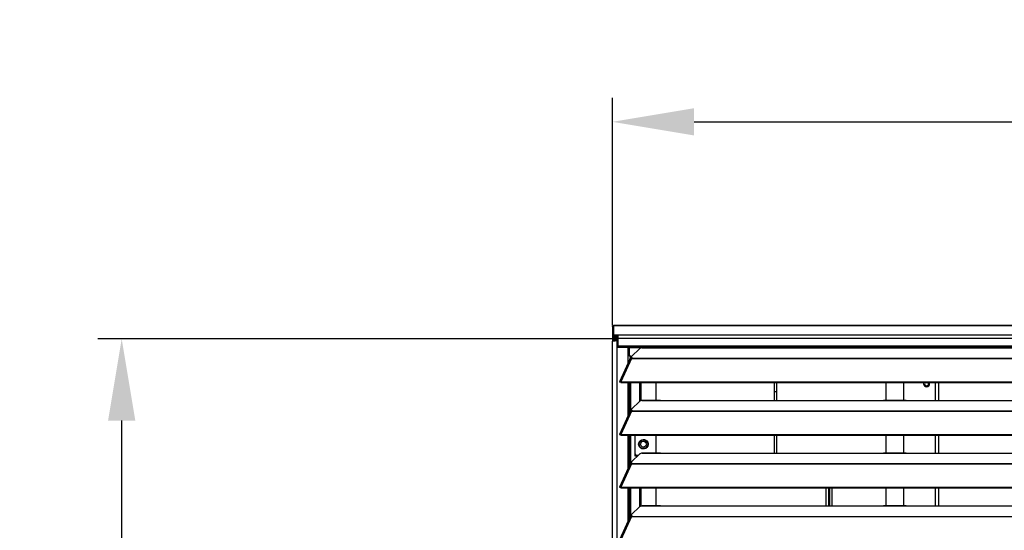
# Model space of a CAD drawing. Header units: millimetres. Extents: x 0 to 39025, y -31299 to 8400.
# Tile 319 of 382: x 13690 to 14512, y 2531 to 2957. Entities that reach past the tile are written whole.
import ezdxf

# ---------------------------------------------------------------- set-up
doc = ezdxf.new("R2010")
doc.units = ezdxf.units.MM
doc.header["$PDSIZE"] = -1
doc.layers.add('DIMENZIJE', color=4, linetype='Continuous')
doc.styles.add('SLDTEXTSTYLE6', font='txt')
doc.dimstyles.new('SLDDIMSTYLE0', dxfattribs={"dimtxt": 3, "dimasz": 3.414889, "dimexe": 0, "dimexo": 0.0625, "dimgap": 0.75, "dimtad": 1, "dimdec": 0, "dimlfac": 20, "dimrnd": 1e-09, "dimzin": 12, "dimdsep": 46, "dimtxsty": 'SLDTEXTSTYLE6', "dimsah": 1, "dimcen": 0.09, "dimadec": 0, "dimazin": 3, "dimtfac": 1, "dimtdec": 0, "dimtofl": 0, "dimtmove": 0, "dimatfit": 3, "dimfxl": 1, "dimfrac": 2, "dimtolj": 1, "dimtzin": 12, "dimarcsym": 0})

# ---------------------------------------------------------------- blocks, each defined once
blk = doc.blocks.new('*U61')
at = {"lineweight": 25}
for points, knots in [([(0, 1254.51), (0, 1254.51), (0.08, 1254.91), (0.08, 1254.91), (0.08, 1254.91), (0.31, 1255.26), (0.31, 1255.26), (0.31, 1255.26), (0.65, 1255.48), (0.65, 1255.48), (0.65, 1255.48), (1.05, 1255.57), (1.05, 1255.57)], [0, 0, 0, 0, 1, 1, 1, 2, 2, 2, 3, 3, 3, 4, 4, 4, 4]), ([(1.05, 1247.81), (1.05, 1247.81), (0.65, 1247.73), (0.65, 1247.73), (0.65, 1247.73), (0.31, 1247.5), (0.31, 1247.5), (0.31, 1247.5), (0.08, 1247.16), (0.08, 1247.16), (0.08, 1247.16), (0, 1246.75), (0, 1246.75), (0, 1246.75), (0.08, 1246.35), (0.08, 1246.35), (0.08, 1246.35), (0.31, 1246.01), (0.31, 1246.01), (0.31, 1246.01), (0.65, 1245.78), (0.65, 1245.78), (0.65, 1245.78), (1.05, 1245.7), (1.05, 1245.7)], [0, 0, 0, 0, 1, 1, 1, 2, 2, 2, 3, 3, 3, 4, 4, 4, 5, 5, 5, 6, 6, 6, 7, 7, 7, 8, 8, 8, 8]), ([(2, 1244.58), (2, 1244.58), (1.23, 1244.43), (1.23, 1244.43), (1.23, 1244.43), (0.59, 1243.99), (0.59, 1243.99), (0.59, 1243.99), (0.16, 1243.35), (0.16, 1243.35), (0.16, 1243.35), (0, 1242.58), (0, 1242.58)], [0, 0, 0, 0, 1, 1, 1, 2, 2, 2, 3, 3, 3, 4, 4, 4, 4]), ([(0, 1242.58), (0, 1242.58), (0.13, 1242.67), (0.13, 1242.67), (0.13, 1242.67), (0.48, 1242.75), (0.48, 1242.75), (0.48, 1242.75), (1.02, 1242.84), (1.02, 1242.84), (1.02, 1242.84), (1.69, 1242.92), (1.69, 1242.92), (1.69, 1242.92), (2.39, 1243.01), (2.39, 1243.01), (2.39, 1243.01), (3.05, 1243.09), (3.05, 1243.09), (3.05, 1243.09), (3.57, 1243.18), (3.57, 1243.18), (3.57, 1243.18), (3.9, 1243.27), (3.9, 1243.27)], [0, 0, 0, 0, 1, 1, 1, 2, 2, 2, 3, 3, 3, 4, 4, 4, 5, 5, 5, 6, 6, 6, 7, 7, 7, 8, 8, 8, 8]), ([(1.05, 1246.8), (1.05, 1246.8), (1.03, 1246.8), (1.03, 1246.8), (1.03, 1246.8), (1.02, 1246.79), (1.02, 1246.79), (1.02, 1246.79), (1, 1246.77), (1, 1246.77), (1, 1246.77), (1, 1246.75), (1, 1246.75), (1, 1246.75), (1, 1246.74), (1, 1246.74), (1, 1246.74), (1.02, 1246.72), (1.02, 1246.72), (1.02, 1246.72), (1.03, 1246.71), (1.03, 1246.71), (1.03, 1246.71), (1.05, 1246.7), (1.05, 1246.7)], [0, 0, 0, 0, 1, 1, 1, 2, 2, 2, 3, 3, 3, 4, 4, 4, 5, 5, 5, 6, 6, 6, 7, 7, 7, 8, 8, 8, 8]), ([(2, 1243.57), (2, 1243.57), (1.62, 1243.5), (1.62, 1243.5), (1.62, 1243.5), (1.29, 1243.28), (1.29, 1243.28), (1.29, 1243.28), (1.08, 1242.96), (1.08, 1242.96), (1.08, 1242.96), (1.05, 1242.84), (1.05, 1242.84)], [0, 0, 0, 0, 1, 1, 1, 2, 2, 2, 3, 3, 3, 4, 4, 4, 4]), ([(2.01, 1242.97), (2.01, 1242.97), (2.19, 1243.01), (2.19, 1243.01), (2.19, 1243.01), (2.53, 1243.09), (2.53, 1243.09), (2.53, 1243.09), (2.79, 1243.18), (2.79, 1243.18), (2.79, 1243.18), (2.95, 1243.27), (2.95, 1243.27)], [0, 0, 0, 0, 1, 1, 1, 2, 2, 2, 3, 3, 3, 4, 4, 4, 4]), ([(4.5, 1247.81), (4.5, 1247.81), (4.5, 1247.74), (4.5, 1247.74), (4.5, 1247.74), (4.5, 1247.57), (4.5, 1247.57), (4.5, 1247.57), (4.5, 1247.3), (4.5, 1247.3), (4.5, 1247.3), (4.5, 1246.94), (4.5, 1246.94), (4.5, 1246.94), (4.5, 1246.5), (4.5, 1246.5), (4.5, 1246.5), (4.5, 1245.99), (4.5, 1245.99), (4.5, 1245.99), (4.5, 1245.45), (4.5, 1245.45), (4.5, 1245.45), (4.5, 1244.89), (4.5, 1244.89)], [0, 0, 0, 0, 1, 1, 1, 2, 2, 2, 3, 3, 3, 4, 4, 4, 5, 5, 5, 6, 6, 6, 7, 7, 7, 8, 8, 8, 8]), ([(4.5, 1238.75), (4.5, 1238.75), (4.5, 1238.35), (4.5, 1238.35), (4.5, 1238.35), (4.5, 1238.01), (4.5, 1238.01), (4.5, 1238.01), (4.5, 1237.77), (4.5, 1237.77), (4.5, 1237.77), (4.5, 1237.7), (4.5, 1237.7)], [0, 0, 0, 0, 1, 1, 1, 2, 2, 2, 3, 3, 3, 4, 4, 4, 4]), ([(13.29, 1234.37), (13.29, 1234.37), (13.29, 1234.37), (13.29, 1234.37), (13.29, 1234.37), (13.31, 1234.41), (13.31, 1234.41), (13.31, 1234.41), (13.35, 1234.45), (13.35, 1234.45), (13.35, 1234.45), (13.38, 1234.48), (13.38, 1234.48), (13.38, 1234.48), (13.43, 1234.5), (13.43, 1234.5), (13.43, 1234.5), (13.48, 1234.51), (13.48, 1234.51), (13.48, 1234.51), (13.53, 1234.51), (13.53, 1234.51), (13.53, 1234.51), (13.57, 1234.5), (13.57, 1234.5)], [0, 0, 0, 0, 1, 1, 1, 2, 2, 2, 3, 3, 3, 4, 4, 4, 5, 5, 5, 6, 6, 6, 7, 7, 7, 8, 8, 8, 8]), ([(14.25, 1237.06), (14.25, 1237.06), (14.25, 1237.45), (14.25, 1237.45), (14.25, 1237.45), (14.25, 1237.7), (14.25, 1237.7)], [0, 0, 0, 0, 1, 1, 1, 2, 2, 2, 2]), ([(19.25, 1237.06), (19.25, 1237.06), (19.25, 1237.45), (19.25, 1237.45), (19.25, 1237.45), (19.25, 1237.7), (19.25, 1237.7)], [0, 0, 0, 0, 1, 1, 1, 2, 2, 2, 2]), ([(25, 1237.06), (25, 1237.06), (24.29, 1236.97), (24.29, 1236.97), (24.29, 1236.97), (23.66, 1236.83), (23.66, 1236.83), (23.66, 1236.83), (23.16, 1236.65), (23.16, 1236.65), (23.16, 1236.65), (22.84, 1236.43), (22.84, 1236.43)], [0, 0, 0, 0, 1, 1, 1, 2, 2, 2, 3, 3, 3, 4, 4, 4, 4]), ([(36.25, 1237.7), (36.25, 1237.7), (36.25, 1237.45), (36.25, 1237.45), (36.25, 1237.45), (36.25, 1237.14), (36.25, 1237.14)], [0, 0, 0, 0, 1, 1, 1, 2, 2, 2, 2]), ([(40.31, 1237.11), (40.31, 1237.11), (40.84, 1237.11), (40.84, 1237.11), (40.84, 1237.11), (42, 1237.06), (42, 1237.06)], [0, 0, 0, 0, 1, 1, 1, 2, 2, 2, 2]), ([(44.25, 1237.06), (44.25, 1237.06), (44.25, 1237.45), (44.25, 1237.45), (44.25, 1237.45), (44.25, 1237.7), (44.25, 1237.7)], [0, 0, 0, 0, 1, 1, 1, 2, 2, 2, 2]), ([(225, 1237.06), (225, 1237.06), (226.12, 1237.11), (226.12, 1237.11), (226.12, 1237.11), (226.65, 1237.11), (226.65, 1237.11)], [0, 0, 0, 0, 1, 1, 1, 2, 2, 2, 2]), ([(245.31, 1237.11), (245.31, 1237.11), (245.84, 1237.11), (245.84, 1237.11), (245.84, 1237.11), (247, 1237.06), (247, 1237.06)], [0, 0, 0, 0, 1, 1, 1, 2, 2, 2, 2]), ([(14.96, 1228.09), (14.96, 1228.09), (15.13, 1228.29), (15.13, 1228.29), (15.13, 1228.29), (15.56, 1228.33), (15.56, 1228.33), (15.56, 1228.33), (16.12, 1228.13), (16.12, 1228.13)], [0, 0, 0, 0, 1, 1, 1, 2, 2, 2, 3, 3, 3, 3]), ([(15.85, 1229.75), (15.85, 1229.75), (15.74, 1229.63), (15.74, 1229.63), (15.74, 1229.63), (15.7, 1229.49), (15.7, 1229.49), (15.7, 1229.49), (15.71, 1229.36), (15.71, 1229.36), (15.71, 1229.36), (15.8, 1229.23), (15.8, 1229.23), (15.8, 1229.23), (15.93, 1229.1), (15.93, 1229.1), (15.93, 1229.1), (16.13, 1228.98), (16.13, 1228.98), (16.13, 1228.98), (16.37, 1228.87), (16.37, 1228.87), (16.37, 1228.87), (16.67, 1228.77), (16.67, 1228.77)], [0, 0, 0, 0, 1, 1, 1, 2, 2, 2, 3, 3, 3, 4, 4, 4, 5, 5, 5, 6, 6, 6, 7, 7, 7, 8, 8, 8, 8]), ([(16.23, 1228.16), (16.23, 1228.16), (16.13, 1228.21), (16.13, 1228.21), (16.13, 1228.21), (15.93, 1228.34), (15.93, 1228.34), (15.93, 1228.34), (15.8, 1228.46), (15.8, 1228.46), (15.8, 1228.46), (15.71, 1228.59), (15.71, 1228.59), (15.71, 1228.59), (15.7, 1228.7), (15.7, 1228.7)], [0, 0, 0, 0, 1, 1, 1, 2, 2, 2, 3, 3, 3, 4, 4, 4, 5, 5, 5, 5]), ([(16.21, 1228.12), (16.21, 1228.12), (16.21, 1228.16), (16.21, 1228.16), (16.21, 1228.16), (16.21, 1228.19), (16.21, 1228.19), (16.21, 1228.19), (16.21, 1228.22), (16.21, 1228.22), (16.21, 1228.22), (16.21, 1228.25), (16.21, 1228.25), (16.21, 1228.25), (16.21, 1228.28), (16.21, 1228.28), (16.21, 1228.28), (16.21, 1228.3), (16.21, 1228.3), (16.21, 1228.3), (16.21, 1228.33), (16.21, 1228.33), (16.21, 1228.33), (16.21, 1228.34), (16.21, 1228.34)], [0, 0, 0, 0, 1, 1, 1, 2, 2, 2, 3, 3, 3, 4, 4, 4, 5, 5, 5, 6, 6, 6, 7, 7, 7, 8, 8, 8, 8]), ([(7.19, 1208.7), (7.19, 1208.7), (6.64, 1208.91), (6.64, 1208.91), (6.64, 1208.91), (6.22, 1208.88), (6.22, 1208.88), (6.22, 1208.88), (6.02, 1208.66), (6.02, 1208.66), (6.02, 1208.66), (6.11, 1208.32), (6.11, 1208.32)], [0, 0, 0, 0, 1, 1, 1, 2, 2, 2, 3, 3, 3, 4, 4, 4, 4]), ([(7.19, 1208.05), (7.19, 1208.05), (6.97, 1208.27), (6.97, 1208.27), (6.97, 1208.27), (6.82, 1208.37), (6.82, 1208.37), (6.82, 1208.37), (6.77, 1208.38), (6.77, 1208.38), (6.77, 1208.38), (6.87, 1208.33), (6.87, 1208.33)], [0, 0, 0, 0, 1, 1, 1, 2, 2, 2, 3, 3, 3, 4, 4, 4, 4]), ([(13.29, 1206.54), (13.29, 1206.54), (13.73, 1205.93), (13.73, 1205.93), (13.73, 1205.93), (14.39, 1205.46), (14.39, 1205.46)], [0, 0, 0, 0, 1, 1, 1, 2, 2, 2, 2]), ([(13.84, 1208.04), (13.84, 1208.04), (13.8, 1207.71), (13.8, 1207.71), (13.8, 1207.71), (13.93, 1207.05), (13.93, 1207.05), (13.93, 1207.05), (14.29, 1206.5), (14.29, 1206.5), (14.29, 1206.5), (14.39, 1206.41), (14.39, 1206.41)], [0, 0, 0, 0, 1, 1, 1, 2, 2, 2, 3, 3, 3, 4, 4, 4, 4]), ([(260.18, 1208.04), (260.18, 1208.04), (260, 1207.1), (260, 1207.1), (260, 1207.1), (260.19, 1206.14), (260.19, 1206.14), (260.19, 1206.14), (260.73, 1205.33), (260.73, 1205.33), (260.73, 1205.33), (261.54, 1204.78), (261.54, 1204.78), (261.54, 1204.78), (262.5, 1204.59), (262.5, 1204.59), (262.5, 1204.59), (263.45, 1204.78), (263.45, 1204.78), (263.45, 1204.78), (264.27, 1205.33), (264.27, 1205.33), (264.27, 1205.33), (264.81, 1206.14), (264.81, 1206.14), (264.81, 1206.14), (265, 1207.1), (265, 1207.1)], [0, 0, 0, 0, 1, 1, 1, 2, 2, 2, 3, 3, 3, 4, 4, 4, 5, 5, 5, 6, 6, 6, 7, 7, 7, 8, 8, 8, 9, 9, 9, 9]), ([(261.08, 1208.04), (261.08, 1208.04), (260.93, 1207.75), (260.93, 1207.75), (260.93, 1207.75), (260.8, 1207.1), (260.8, 1207.1), (260.8, 1207.1), (260.93, 1206.45), (260.93, 1206.45), (260.93, 1206.45), (261.3, 1205.9), (261.3, 1205.9), (261.3, 1205.9), (261.85, 1205.52), (261.85, 1205.52), (261.85, 1205.52), (262.5, 1205.39), (262.5, 1205.39), (262.5, 1205.39), (263.15, 1205.52), (263.15, 1205.52), (263.15, 1205.52), (263.7, 1205.9), (263.7, 1205.9), (263.7, 1205.9), (264.07, 1206.45), (264.07, 1206.45), (264.07, 1206.45), (264.2, 1207.1), (264.2, 1207.1)], [0, 0, 0, 0, 1, 1, 1, 2, 2, 2, 3, 3, 3, 4, 4, 4, 5, 5, 5, 6, 6, 6, 7, 7, 7, 8, 8, 8, 9, 9, 9, 10, 10, 10, 10]), ([(264.2, 1207.1), (264.2, 1207.1), (264.07, 1207.75), (264.07, 1207.75), (264.07, 1207.75), (263.92, 1208.04), (263.92, 1208.04)], [0, 0, 0, 0, 1, 1, 1, 2, 2, 2, 2]), ([(25, 1193.08), (25, 1193.08), (24.29, 1193), (24.29, 1193), (24.29, 1193), (23.66, 1192.86), (23.66, 1192.86), (23.66, 1192.86), (23.16, 1192.68), (23.16, 1192.68), (23.16, 1192.68), (22.84, 1192.47), (22.84, 1192.47)], [0, 0, 0, 0, 1, 1, 1, 2, 2, 2, 3, 3, 3, 4, 4, 4, 4]), ([(40.31, 1193.14), (40.31, 1193.14), (40.84, 1193.14), (40.84, 1193.14), (40.84, 1193.14), (42, 1193.08), (42, 1193.08)], [0, 0, 0, 0, 1, 1, 1, 2, 2, 2, 2]), ([(225, 1193.08), (225, 1193.08), (226.12, 1193.13), (226.12, 1193.13), (226.12, 1193.13), (226.65, 1193.14), (226.65, 1193.14)], [0, 0, 0, 0, 1, 1, 1, 2, 2, 2, 2]), ([(245.31, 1193.14), (245.31, 1193.14), (245.84, 1193.14), (245.84, 1193.14), (245.84, 1193.14), (247, 1193.08), (247, 1193.08)], [0, 0, 0, 0, 1, 1, 1, 2, 2, 2, 2]), ([(15.85, 1185.78), (15.85, 1185.78), (15.74, 1185.65), (15.74, 1185.65), (15.74, 1185.65), (15.7, 1185.52), (15.7, 1185.52), (15.7, 1185.52), (15.71, 1185.38), (15.71, 1185.38), (15.71, 1185.38), (15.8, 1185.25), (15.8, 1185.25), (15.8, 1185.25), (15.93, 1185.13), (15.93, 1185.13), (15.93, 1185.13), (16.13, 1185.01), (16.13, 1185.01), (16.13, 1185.01), (16.37, 1184.9), (16.37, 1184.9), (16.37, 1184.9), (16.67, 1184.81), (16.67, 1184.81)], [0, 0, 0, 0, 1, 1, 1, 2, 2, 2, 3, 3, 3, 4, 4, 4, 5, 5, 5, 6, 6, 6, 7, 7, 7, 8, 8, 8, 8]), ([(16.23, 1184.19), (16.23, 1184.19), (16.13, 1184.25), (16.13, 1184.25), (16.13, 1184.25), (15.93, 1184.36), (15.93, 1184.36), (15.93, 1184.36), (15.8, 1184.49), (15.8, 1184.49), (15.8, 1184.49), (15.71, 1184.62), (15.71, 1184.62), (15.71, 1184.62), (15.7, 1184.72), (15.7, 1184.72)], [0, 0, 0, 0, 1, 1, 1, 2, 2, 2, 3, 3, 3, 4, 4, 4, 5, 5, 5, 5]), ([(14.96, 1184.12), (14.96, 1184.12), (15.13, 1184.31), (15.13, 1184.31), (15.13, 1184.31), (15.56, 1184.35), (15.56, 1184.35), (15.56, 1184.35), (16.12, 1184.15), (16.12, 1184.15)], [0, 0, 0, 0, 1, 1, 1, 2, 2, 2, 3, 3, 3, 3]), ([(16.21, 1184.15), (16.21, 1184.15), (16.21, 1184.18), (16.21, 1184.18), (16.21, 1184.18), (16.21, 1184.22), (16.21, 1184.22), (16.21, 1184.22), (16.21, 1184.25), (16.21, 1184.25), (16.21, 1184.25), (16.21, 1184.27), (16.21, 1184.27), (16.21, 1184.27), (16.21, 1184.3), (16.21, 1184.3), (16.21, 1184.3), (16.21, 1184.33), (16.21, 1184.33), (16.21, 1184.33), (16.21, 1184.35), (16.21, 1184.35), (16.21, 1184.35), (16.21, 1184.37), (16.21, 1184.37)], [0, 0, 0, 0, 1, 1, 1, 2, 2, 2, 3, 3, 3, 4, 4, 4, 5, 5, 5, 6, 6, 6, 7, 7, 7, 8, 8, 8, 8]), ([(7.19, 1164.72), (7.19, 1164.72), (6.64, 1164.94), (6.64, 1164.94), (6.64, 1164.94), (6.22, 1164.91), (6.22, 1164.91), (6.22, 1164.91), (6.02, 1164.68), (6.02, 1164.68), (6.02, 1164.68), (6.11, 1164.35), (6.11, 1164.35)], [0, 0, 0, 0, 1, 1, 1, 2, 2, 2, 3, 3, 3, 4, 4, 4, 4]), ([(7.19, 1164.07), (7.19, 1164.07), (6.97, 1164.3), (6.97, 1164.3), (6.97, 1164.3), (6.82, 1164.4), (6.82, 1164.4), (6.82, 1164.4), (6.77, 1164.4), (6.77, 1164.4), (6.77, 1164.4), (6.87, 1164.35), (6.87, 1164.35)], [0, 0, 0, 0, 1, 1, 1, 2, 2, 2, 3, 3, 3, 4, 4, 4, 4]), ([(21.96, 1156.65), (21.96, 1156.65), (22.14, 1155.46), (22.14, 1155.46), (22.14, 1155.46), (22.66, 1154.38), (22.66, 1154.38), (22.66, 1154.38), (23.47, 1153.5), (23.47, 1153.5), (23.47, 1153.5), (24.5, 1152.9), (24.5, 1152.9), (24.5, 1152.9), (25.66, 1152.64), (25.66, 1152.64), (25.66, 1152.64), (26.85, 1152.72), (26.85, 1152.72), (26.85, 1152.72), (27.96, 1153.16), (27.96, 1153.16), (27.96, 1153.16), (28.89, 1153.92), (28.89, 1153.92), (28.89, 1153.92), (29.56, 1154.9), (29.56, 1154.9), (29.56, 1154.9), (29.92, 1156.05), (29.92, 1156.05), (29.92, 1156.05), (29.92, 1157.25), (29.92, 1157.25), (29.92, 1157.25), (29.56, 1158.39), (29.56, 1158.39), (29.56, 1158.39), (28.89, 1159.38), (28.89, 1159.38), (28.89, 1159.38), (27.96, 1160.13), (27.96, 1160.13), (27.96, 1160.13), (26.85, 1160.57), (26.85, 1160.57), (26.85, 1160.57), (25.66, 1160.65), (25.66, 1160.65), (25.66, 1160.65), (24.5, 1160.39), (24.5, 1160.39), (24.5, 1160.39), (23.47, 1159.79), (23.47, 1159.79), (23.47, 1159.79), (22.66, 1158.91), (22.66, 1158.91), (22.66, 1158.91), (22.14, 1157.83), (22.14, 1157.83), (22.14, 1157.83), (21.96, 1156.65), (21.96, 1156.65)], [0, 0, 0, 0, 1, 1, 1, 2, 2, 2, 3, 3, 3, 4, 4, 4, 5, 5, 5, 6, 6, 6, 7, 7, 7, 8, 8, 8, 9, 9, 9, 10, 10, 10, 11, 11, 11, 12, 12, 12, 13, 13, 13, 14, 14, 14, 15, 15, 15, 16, 16, 16, 17, 17, 17, 18, 18, 18, 19, 19, 19, 20, 20, 20, 21, 21, 21, 21]), ([(22.36, 1156.65), (22.36, 1156.65), (22.54, 1157.77), (22.54, 1157.77), (22.54, 1157.77), (23.05, 1158.77), (23.05, 1158.77), (23.05, 1158.77), (23.84, 1159.57), (23.84, 1159.57), (23.84, 1159.57), (24.85, 1160.08), (24.85, 1160.08), (24.85, 1160.08), (25.96, 1160.26), (25.96, 1160.26), (25.96, 1160.26), (27.07, 1160.08), (27.07, 1160.08), (27.07, 1160.08), (28.07, 1159.57), (28.07, 1159.57), (28.07, 1159.57), (28.87, 1158.77), (28.87, 1158.77), (28.87, 1158.77), (29.39, 1157.77), (29.39, 1157.77), (29.39, 1157.77), (29.56, 1156.65), (29.56, 1156.65)], [0, 0, 0, 0, 1, 1, 1, 2, 2, 2, 3, 3, 3, 4, 4, 4, 5, 5, 5, 6, 6, 6, 7, 7, 7, 8, 8, 8, 9, 9, 9, 10, 10, 10, 10]), ([(29.56, 1156.65), (29.56, 1156.65), (29.39, 1155.52), (29.39, 1155.52), (29.39, 1155.52), (28.87, 1154.52), (28.87, 1154.52), (28.87, 1154.52), (28.07, 1153.72), (28.07, 1153.72), (28.07, 1153.72), (27.07, 1153.21), (27.07, 1153.21), (27.07, 1153.21), (25.96, 1153.03), (25.96, 1153.03), (25.96, 1153.03), (24.85, 1153.21), (24.85, 1153.21), (24.85, 1153.21), (23.84, 1153.72), (23.84, 1153.72), (23.84, 1153.72), (23.05, 1154.52), (23.05, 1154.52), (23.05, 1154.52), (22.54, 1155.52), (22.54, 1155.52), (22.54, 1155.52), (22.36, 1156.65), (22.36, 1156.65)], [0, 0, 0, 0, 1, 1, 1, 2, 2, 2, 3, 3, 3, 4, 4, 4, 5, 5, 5, 6, 6, 6, 7, 7, 7, 8, 8, 8, 9, 9, 9, 10, 10, 10, 10]), ([(28.42, 1156.65), (28.42, 1156.65), (28.23, 1157.59), (28.23, 1157.59), (28.23, 1157.59), (27.7, 1158.39), (27.7, 1158.39), (27.7, 1158.39), (26.9, 1158.93), (26.9, 1158.93), (26.9, 1158.93), (25.96, 1159.12), (25.96, 1159.12), (25.96, 1159.12), (25.02, 1158.93), (25.02, 1158.93), (25.02, 1158.93), (24.22, 1158.39), (24.22, 1158.39), (24.22, 1158.39), (23.69, 1157.59), (23.69, 1157.59), (23.69, 1157.59), (23.5, 1156.65), (23.5, 1156.65), (23.5, 1156.65), (23.69, 1155.7), (23.69, 1155.7), (23.69, 1155.7), (24.22, 1154.9), (24.22, 1154.9), (24.22, 1154.9), (25.02, 1154.36), (25.02, 1154.36), (25.02, 1154.36), (25.96, 1154.18), (25.96, 1154.18), (25.96, 1154.18), (26.9, 1154.36), (26.9, 1154.36), (26.9, 1154.36), (27.7, 1154.9), (27.7, 1154.9), (27.7, 1154.9), (28.23, 1155.7), (28.23, 1155.7), (28.23, 1155.7), (28.42, 1156.65), (28.42, 1156.65)], [0, 0, 0, 0, 1, 1, 1, 2, 2, 2, 3, 3, 3, 4, 4, 4, 5, 5, 5, 6, 6, 6, 7, 7, 7, 8, 8, 8, 9, 9, 9, 10, 10, 10, 11, 11, 11, 12, 12, 12, 13, 13, 13, 14, 14, 14, 15, 15, 15, 16, 16, 16, 16]), ([(25, 1149.11), (25, 1149.11), (24.29, 1149.02), (24.29, 1149.02), (24.29, 1149.02), (23.66, 1148.89), (23.66, 1148.89), (23.66, 1148.89), (23.16, 1148.7), (23.16, 1148.7), (23.16, 1148.7), (22.84, 1148.49), (22.84, 1148.49)], [0, 0, 0, 0, 1, 1, 1, 2, 2, 2, 3, 3, 3, 4, 4, 4, 4]), ([(40.31, 1149.16), (40.31, 1149.16), (40.84, 1149.16), (40.84, 1149.16), (40.84, 1149.16), (42, 1149.11), (42, 1149.11)], [0, 0, 0, 0, 1, 1, 1, 2, 2, 2, 2]), ([(225, 1149.11), (225, 1149.11), (226.12, 1149.16), (226.12, 1149.16), (226.12, 1149.16), (226.65, 1149.16), (226.65, 1149.16)], [0, 0, 0, 0, 1, 1, 1, 2, 2, 2, 2]), ([(245.31, 1149.16), (245.31, 1149.16), (245.84, 1149.16), (245.84, 1149.16), (245.84, 1149.16), (247, 1149.11), (247, 1149.11)], [0, 0, 0, 0, 1, 1, 1, 2, 2, 2, 2]), ([(14.96, 1140.15), (14.96, 1140.15), (15.13, 1140.33), (15.13, 1140.33), (15.13, 1140.33), (15.56, 1140.38), (15.56, 1140.38), (15.56, 1140.38), (16.12, 1140.18), (16.12, 1140.18)], [0, 0, 0, 0, 1, 1, 1, 2, 2, 2, 3, 3, 3, 3]), ([(15.85, 1141.8), (15.85, 1141.8), (15.74, 1141.68), (15.74, 1141.68), (15.74, 1141.68), (15.7, 1141.54), (15.7, 1141.54), (15.7, 1141.54), (15.71, 1141.41), (15.71, 1141.41), (15.71, 1141.41), (15.8, 1141.28), (15.8, 1141.28), (15.8, 1141.28), (15.93, 1141.15), (15.93, 1141.15), (15.93, 1141.15), (16.13, 1141.04), (16.13, 1141.04), (16.13, 1141.04), (16.37, 1140.92), (16.37, 1140.92), (16.37, 1140.92), (16.67, 1140.83), (16.67, 1140.83)], [0, 0, 0, 0, 1, 1, 1, 2, 2, 2, 3, 3, 3, 4, 4, 4, 5, 5, 5, 6, 6, 6, 7, 7, 7, 8, 8, 8, 8]), ([(16.23, 1140.22), (16.23, 1140.22), (16.13, 1140.27), (16.13, 1140.27), (16.13, 1140.27), (15.93, 1140.39), (15.93, 1140.39), (15.93, 1140.39), (15.8, 1140.51), (15.8, 1140.51), (15.8, 1140.51), (15.71, 1140.65), (15.71, 1140.65), (15.71, 1140.65), (15.7, 1140.75), (15.7, 1140.75)], [0, 0, 0, 0, 1, 1, 1, 2, 2, 2, 3, 3, 3, 4, 4, 4, 5, 5, 5, 5]), ([(16.21, 1140.18), (16.21, 1140.18), (16.21, 1140.21), (16.21, 1140.21), (16.21, 1140.21), (16.21, 1140.24), (16.21, 1140.24), (16.21, 1140.24), (16.21, 1140.28), (16.21, 1140.28), (16.21, 1140.28), (16.21, 1140.31), (16.21, 1140.31), (16.21, 1140.31), (16.21, 1140.33), (16.21, 1140.33), (16.21, 1140.33), (16.21, 1140.36), (16.21, 1140.36), (16.21, 1140.36), (16.21, 1140.38), (16.21, 1140.38), (16.21, 1140.38), (16.21, 1140.4), (16.21, 1140.4)], [0, 0, 0, 0, 1, 1, 1, 2, 2, 2, 3, 3, 3, 4, 4, 4, 5, 5, 5, 6, 6, 6, 7, 7, 7, 8, 8, 8, 8]), ([(7.19, 1120.75), (7.19, 1120.75), (6.64, 1120.97), (6.64, 1120.97), (6.64, 1120.97), (6.22, 1120.93), (6.22, 1120.93), (6.22, 1120.93), (6.02, 1120.71), (6.02, 1120.71), (6.02, 1120.71), (6.11, 1120.38), (6.11, 1120.38)], [0, 0, 0, 0, 1, 1, 1, 2, 2, 2, 3, 3, 3, 4, 4, 4, 4]), ([(7.19, 1120.1), (7.19, 1120.1), (6.97, 1120.32), (6.97, 1120.32), (6.97, 1120.32), (6.82, 1120.42), (6.82, 1120.42), (6.82, 1120.42), (6.77, 1120.43), (6.77, 1120.43), (6.77, 1120.43), (6.87, 1120.38), (6.87, 1120.38)], [0, 0, 0, 0, 1, 1, 1, 2, 2, 2, 3, 3, 3, 4, 4, 4, 4]), ([(25, 1105.13), (25, 1105.13), (24.29, 1105.05), (24.29, 1105.05), (24.29, 1105.05), (23.66, 1104.91), (23.66, 1104.91), (23.66, 1104.91), (23.16, 1104.73), (23.16, 1104.73), (23.16, 1104.73), (22.84, 1104.51), (22.84, 1104.51)], [0, 0, 0, 0, 1, 1, 1, 2, 2, 2, 3, 3, 3, 4, 4, 4, 4]), ([(40.31, 1105.2), (40.31, 1105.2), (40.84, 1105.19), (40.84, 1105.19), (40.84, 1105.19), (42, 1105.13), (42, 1105.13)], [0, 0, 0, 0, 1, 1, 1, 2, 2, 2, 2]), ([(225, 1105.13), (225, 1105.13), (226.12, 1105.19), (226.12, 1105.19), (226.12, 1105.19), (226.65, 1105.19), (226.65, 1105.19)], [0, 0, 0, 0, 1, 1, 1, 2, 2, 2, 2]), ([(245.31, 1105.2), (245.31, 1105.2), (245.84, 1105.19), (245.84, 1105.19), (245.84, 1105.19), (247, 1105.13), (247, 1105.13)], [0, 0, 0, 0, 1, 1, 1, 2, 2, 2, 2]), ([(14.96, 1096.18), (14.96, 1096.18), (15.13, 1096.36), (15.13, 1096.36), (15.13, 1096.36), (15.56, 1096.41), (15.56, 1096.41), (15.56, 1096.41), (16.12, 1096.2), (16.12, 1096.2)], [0, 0, 0, 0, 1, 1, 1, 2, 2, 2, 3, 3, 3, 3]), ([(15.85, 1097.83), (15.85, 1097.83), (15.74, 1097.7), (15.74, 1097.7), (15.74, 1097.7), (15.7, 1097.57), (15.7, 1097.57), (15.7, 1097.57), (15.71, 1097.44), (15.71, 1097.44), (15.71, 1097.44), (15.8, 1097.3), (15.8, 1097.3), (15.8, 1097.3), (15.93, 1097.18), (15.93, 1097.18), (15.93, 1097.18), (16.13, 1097.06), (16.13, 1097.06), (16.13, 1097.06), (16.37, 1096.96), (16.37, 1096.96), (16.37, 1096.96), (16.67, 1096.86), (16.67, 1096.86)], [0, 0, 0, 0, 1, 1, 1, 2, 2, 2, 3, 3, 3, 4, 4, 4, 5, 5, 5, 6, 6, 6, 7, 7, 7, 8, 8, 8, 8]), ([(16.23, 1096.25), (16.23, 1096.25), (16.13, 1096.3), (16.13, 1096.3), (16.13, 1096.3), (15.93, 1096.42), (15.93, 1096.42), (15.93, 1096.42), (15.8, 1096.54), (15.8, 1096.54), (15.8, 1096.54), (15.71, 1096.67), (15.71, 1096.67), (15.71, 1096.67), (15.7, 1096.78), (15.7, 1096.78)], [0, 0, 0, 0, 1, 1, 1, 2, 2, 2, 3, 3, 3, 4, 4, 4, 5, 5, 5, 5]), ([(16.21, 1096.2), (16.21, 1096.2), (16.21, 1096.24), (16.21, 1096.24), (16.21, 1096.24), (16.21, 1096.27), (16.21, 1096.27), (16.21, 1096.27), (16.21, 1096.3), (16.21, 1096.3), (16.21, 1096.3), (16.21, 1096.33), (16.21, 1096.33), (16.21, 1096.33), (16.21, 1096.36), (16.21, 1096.36), (16.21, 1096.36), (16.21, 1096.38), (16.21, 1096.38), (16.21, 1096.38), (16.21, 1096.4), (16.21, 1096.4), (16.21, 1096.4), (16.21, 1096.42), (16.21, 1096.42)], [0, 0, 0, 0, 1, 1, 1, 2, 2, 2, 3, 3, 3, 4, 4, 4, 5, 5, 5, 6, 6, 6, 7, 7, 7, 8, 8, 8, 8])]:
    blk.add_open_spline(points, degree=3, knots=knots, dxfattribs=at)
for points in [[(0, 1254.51), (0, 1254.51), (0, 1246.75), (0, 1246.75)], [(1148.95, 1255.59), (1148.95, 1255.59), (1.05, 1255.59), (1.05, 1255.59)], [(1.05, 1255.59), (1.05, 1255.59), (1148.95, 1255.59), (1148.95, 1255.59)], [(1.05, 1255.59), (1.05, 1255.59), (1.05, 1255.57), (1.05, 1255.57)], [(1.05, 1255.59), (1.05, 1255.59), (1.05, 1255.59), (1.05, 1255.59)], [(1.05, 1255.57), (1.05, 1255.57), (1.05, 1247.81), (1.05, 1247.81)], [(0, 1246.75), (0, 1246.75), (0, 1242.58), (0, 1242.58)], [(0, 531.77), (0, 531.77), (0, 1242.58), (0, 1242.58)], [(1.05, 1247.81), (1.05, 1247.81), (4.5, 1247.81), (4.5, 1247.81)], [(1.05, 1247.81), (1.05, 1247.81), (1.05, 1247.81), (1.05, 1247.81)], [(1.05, 1247.81), (1.05, 1247.81), (1148.95, 1247.81), (1148.95, 1247.81)], [(1.05, 1247.81), (1.05, 1247.81), (1.05, 1246.8), (1.05, 1246.8)], [(1.05, 1246.8), (1.05, 1246.8), (4.5, 1246.8), (4.5, 1246.8)], [(1.05, 1246.8), (1.05, 1246.8), (1.05, 1246.7), (1.05, 1246.7)], [(1.05, 1246.7), (1.05, 1246.7), (1.05, 1245.7), (1.05, 1245.7)], [(1.05, 1246.7), (1.05, 1246.7), (4.15, 1246.7), (4.15, 1246.7)], [(1.05, 1245.7), (1.05, 1245.7), (4.15, 1245.7), (4.15, 1245.7)], [(2, 1244.58), (2, 1244.58), (2, 1245.7), (2, 1245.7)], [(2, 1244.58), (2, 1244.58), (3.9, 1244.57), (3.9, 1244.57)], [(2, 1244.58), (2, 1244.58), (2, 1243.57), (2, 1243.57)], [(3.9, 1243.57), (3.9, 1243.57), (2, 1243.57), (2, 1243.57)], [(2.01, 1242.97), (2.01, 1242.97), (2, 1242.97), (2, 1242.97)], [(2.95, 1243.27), (2.95, 1243.27), (4.5, 1243.38), (4.5, 1243.38)], [(3.9, 1243.27), (3.9, 1243.27), (2.95, 1243.27), (2.95, 1243.27)], [(3.9, 1244.57), (3.9, 1244.57), (4.5, 1244.62), (4.5, 1244.62)], [(3.9, 1244.57), (3.9, 1244.57), (3.9, 1243.57), (3.9, 1243.57)], [(3.9, 1243.57), (3.9, 1243.57), (4.5, 1243.61), (4.5, 1243.61)], [(3.9, 1243.27), (3.9, 1243.27), (4.5, 1243.31), (4.5, 1243.31)], [(3.9, 531.77), (3.9, 531.77), (3.9, 1243.27), (3.9, 1243.27)], [(4.15, 1246.7), (4.15, 1246.7), (4.5, 1246.71), (4.5, 1246.71)], [(4.15, 1246.7), (4.15, 1246.7), (4.15, 1245.7), (4.15, 1245.7)], [(4.15, 1245.7), (4.15, 1245.7), (4.5, 1245.71), (4.5, 1245.71)], [(1145.5, 1244.89), (1145.5, 1244.89), (4.5, 1244.89), (4.5, 1244.89)], [(4.5, 1244.89), (4.5, 1244.89), (4.5, 1238.75), (4.5, 1238.75)], [(4.5, 1238.75), (4.5, 1238.75), (1145.5, 1238.75), (1145.5, 1238.75)], [(4.5, 1237.7), (4.5, 1237.7), (1145.5, 1237.7), (1145.5, 1237.7)], [(13.29, 1224.51), (13.29, 1224.51), (13.29, 1237.7), (13.29, 1237.7)], [(14.25, 1235.08), (14.25, 1235.08), (13.29, 1235.33), (13.29, 1235.33)], [(14.25, 1235.02), (14.25, 1235.02), (13.29, 1235.26), (13.29, 1235.26)], [(14.25, 1234.85), (14.25, 1234.85), (13.29, 1235.1), (13.29, 1235.1)], [(13.57, 1234.5), (13.57, 1234.5), (14.25, 1234.33), (14.25, 1234.33)], [(14.25, 1231.02), (14.25, 1231.02), (14.25, 1237.06), (14.25, 1237.06)], [(19.25, 1237.06), (19.25, 1237.06), (14.25, 1237.06), (14.25, 1237.06)], [(22.84, 1236.43), (22.84, 1236.43), (15.85, 1229.75), (15.85, 1229.75)], [(24.64, 1237.06), (24.64, 1237.06), (19.25, 1237.06), (19.25, 1237.06)], [(25, 1237.06), (25, 1237.06), (25.28, 1237.11), (25.28, 1237.11)], [(25, 1237.06), (25, 1237.06), (42, 1237.06), (42, 1237.06)], [(40.31, 1237.14), (40.31, 1237.14), (25.28, 1237.14), (25.28, 1237.14)], [(44.25, 1237.06), (44.25, 1237.06), (41.99, 1237.06), (41.99, 1237.06)], [(42, 1237.06), (42, 1237.06), (225, 1237.06), (225, 1237.06)], [(51.05, 1237.06), (51.05, 1237.06), (51.05, 1237.7), (51.05, 1237.7)], [(225, 1237.06), (225, 1237.06), (247, 1237.06), (247, 1237.06)], [(245.31, 1237.14), (245.31, 1237.14), (226.65, 1237.14), (226.65, 1237.14)], [(247, 1237.06), (247, 1237.06), (818, 1237.06), (818, 1237.06)], [(14.94, 1228.11), (14.94, 1228.11), (6.04, 1208.72), (6.04, 1208.72)], [(16.11, 1228.12), (16.11, 1228.12), (7.19, 1208.7), (7.19, 1208.7)], [(13.29, 1233.72), (13.29, 1233.72), (14.25, 1233.67), (14.25, 1233.67)], [(13.29, 1233.65), (13.29, 1233.65), (14.25, 1233.6), (14.25, 1233.6)], [(13.29, 1233.56), (13.29, 1233.56), (14.25, 1233.51), (14.25, 1233.51)], [(14.25, 1233.34), (14.25, 1233.34), (13.29, 1233.39), (13.29, 1233.39)], [(13.29, 1233.3), (13.29, 1233.3), (14.25, 1233.25), (14.25, 1233.25)], [(14.25, 1232.75), (14.25, 1232.75), (13.29, 1232.8), (13.29, 1232.8)], [(13.29, 1231.77), (13.29, 1231.77), (13.4, 1231.77), (13.4, 1231.77)], [(13.4, 1230.26), (13.4, 1230.26), (13.29, 1230.26), (13.29, 1230.26)], [(13.4, 1231.77), (13.4, 1231.77), (13.4, 1230.26), (13.4, 1230.26)], [(14.25, 1231.77), (14.25, 1231.77), (13.4, 1231.77), (13.4, 1231.77)], [(15.01, 1230.26), (15.01, 1230.26), (13.4, 1230.26), (13.4, 1230.26)], [(15.25, 1230.02), (15.25, 1230.02), (14.25, 1231.02), (14.25, 1231.02)], [(14.25, 1230.26), (14.25, 1230.26), (14.25, 1230.02), (14.25, 1230.02)], [(14.25, 1230.02), (14.25, 1230.02), (16, 1230.02), (16, 1230.02)], [(15, 1229.02), (15, 1229.02), (14.39, 1227), (14.39, 1227)], [(14.39, 1226.9), (14.39, 1226.9), (14.39, 1227), (14.39, 1227)], [(15, 1229.02), (15, 1229.02), (15.7, 1229.02), (15.7, 1229.02)], [(15.25, 1230.02), (15.25, 1230.02), (16.12, 1230.02), (16.12, 1230.02)], [(15.62, 1228.31), (15.62, 1228.31), (15.79, 1228.47), (15.79, 1228.47)], [(15.7, 1229.46), (15.7, 1229.46), (15.7, 1228.7), (15.7, 1228.7)], [(16, 1230.02), (16, 1230.02), (16, 1229.9), (16, 1229.9)], [(16.12, 1228.13), (16.12, 1228.13), (16.11, 1228.12), (16.11, 1228.12)], [(16.11, 1228.12), (16.11, 1228.12), (16.21, 1228.12), (16.21, 1228.12)], [(16.19, 1228.12), (16.19, 1228.12), (16.21, 1228.14), (16.21, 1228.14)], [(16.21, 1228.34), (16.21, 1228.34), (16.67, 1228.77), (16.67, 1228.77)], [(16.21, 1228.34), (16.21, 1228.34), (1133.33, 1228.34), (1133.33, 1228.34)], [(16.21, 1228.12), (16.21, 1228.12), (1133.33, 1228.12), (1133.33, 1228.12)], [(6.87, 1208.33), (6.87, 1208.33), (6.11, 1208.32), (6.11, 1208.32)], [(7.19, 1208.05), (7.19, 1208.05), (7.19, 1208.7), (7.19, 1208.7)], [(7.19, 1208.7), (7.19, 1208.7), (7.21, 1208.7), (7.21, 1208.7)], [(7.19, 1208.05), (7.19, 1208.05), (7.21, 1208.04), (7.21, 1208.04)], [(7.21, 1208.04), (7.21, 1208.04), (7.21, 1208.7), (7.21, 1208.7)], [(7.21, 1208.7), (7.21, 1208.7), (1142.79, 1208.7), (1142.79, 1208.7)], [(7.21, 1208.04), (7.21, 1208.04), (1142.79, 1208.04), (1142.79, 1208.04)], [(13.29, 1180.53), (13.29, 1180.53), (13.29, 1208.04), (13.29, 1208.04)], [(14.39, 1182.92), (14.39, 1182.92), (14.39, 1208.04), (14.39, 1208.04)], [(15.33, 1184.33), (15.33, 1184.33), (15.33, 1208.04), (15.33, 1208.04)], [(23.01, 1192.57), (23.01, 1192.57), (23.01, 1208.04), (23.01, 1208.04)], [(23.96, 1192.93), (23.96, 1192.93), (23.96, 1208.04), (23.96, 1208.04)], [(36.51, 1193.16), (36.51, 1193.16), (36.51, 1208.04), (36.51, 1208.04)], [(135.5, 1193.08), (135.5, 1193.08), (135.5, 1208.04), (135.5, 1208.04)], [(137, 1208.04), (137, 1208.04), (137, 1193.08), (137, 1193.08)], [(228.5, 1208.04), (228.5, 1208.04), (228.5, 1193.16), (228.5, 1193.16)], [(243.5, 1193.16), (243.5, 1193.16), (243.5, 1208.04), (243.5, 1208.04)], [(265, 1207.1), (265, 1207.1), (264.82, 1208.04), (264.82, 1208.04)], [(270, 1193.08), (270, 1193.08), (270, 1208.04), (270, 1208.04)], [(272.5, 1208.04), (272.5, 1208.04), (272.5, 1193.08), (272.5, 1193.08)], [(13.29, 1200.67), (13.29, 1200.67), (14.39, 1200.67), (14.39, 1200.67)], [(25, 1193.08), (25, 1193.08), (25.28, 1193.14), (25.28, 1193.14)], [(25, 1193.08), (25, 1193.08), (42, 1193.08), (42, 1193.08)], [(40.31, 1193.16), (40.31, 1193.16), (25.28, 1193.16), (25.28, 1193.16)], [(42, 1193.08), (42, 1193.08), (225, 1193.08), (225, 1193.08)], [(135.5, 1200.67), (135.5, 1200.67), (137, 1200.67), (137, 1200.67)], [(225, 1193.08), (225, 1193.08), (247, 1193.08), (247, 1193.08)], [(245.31, 1193.16), (245.31, 1193.16), (226.65, 1193.16), (226.65, 1193.16)], [(247, 1193.08), (247, 1193.08), (818, 1193.08), (818, 1193.08)], [(15.7, 1185.49), (15.7, 1185.49), (15.7, 1184.72), (15.7, 1184.72)], [(22.84, 1192.47), (22.84, 1192.47), (15.85, 1185.78), (15.85, 1185.78)], [(16.21, 1184.37), (16.21, 1184.37), (16.67, 1184.81), (16.67, 1184.81)], [(14.94, 1184.13), (14.94, 1184.13), (6.04, 1164.74), (6.04, 1164.74)], [(16.11, 1184.15), (16.11, 1184.15), (7.19, 1164.72), (7.19, 1164.72)], [(15.62, 1184.33), (15.62, 1184.33), (15.79, 1184.49), (15.79, 1184.49)], [(16.11, 1184.15), (16.11, 1184.15), (16.21, 1184.15), (16.21, 1184.15)], [(16.12, 1184.15), (16.12, 1184.15), (16.11, 1184.15), (16.11, 1184.15)], [(16.19, 1184.15), (16.19, 1184.15), (16.21, 1184.18), (16.21, 1184.18)], [(16.21, 1184.37), (16.21, 1184.37), (1133.33, 1184.37), (1133.33, 1184.37)], [(16.21, 1184.15), (16.21, 1184.15), (1133.33, 1184.15), (1133.33, 1184.15)], [(6.87, 1164.35), (6.87, 1164.35), (6.11, 1164.35), (6.11, 1164.35)], [(7.19, 1164.07), (7.19, 1164.07), (7.19, 1164.72), (7.19, 1164.72)], [(7.19, 1164.72), (7.19, 1164.72), (7.21, 1164.72), (7.21, 1164.72)], [(7.19, 1164.07), (7.19, 1164.07), (7.21, 1164.07), (7.21, 1164.07)], [(7.21, 1164.07), (7.21, 1164.07), (7.21, 1164.72), (7.21, 1164.72)], [(7.21, 1164.72), (7.21, 1164.72), (1142.79, 1164.72), (1142.79, 1164.72)], [(7.21, 1164.07), (7.21, 1164.07), (1142.79, 1164.07), (1142.79, 1164.07)], [(13.29, 1136.55), (13.29, 1136.55), (13.29, 1164.07), (13.29, 1164.07)], [(14.39, 1138.94), (14.39, 1138.94), (14.39, 1164.07), (14.39, 1164.07)], [(15.33, 1140.36), (15.33, 1140.36), (15.33, 1164.07), (15.33, 1164.07)], [(18.96, 1146.6), (18.96, 1146.6), (18.96, 1164.07), (18.96, 1164.07)], [(36.51, 1149.19), (36.51, 1149.19), (36.51, 1164.07), (36.51, 1164.07)], [(135.5, 1149.11), (135.5, 1149.11), (135.5, 1164.07), (135.5, 1164.07)], [(137, 1164.07), (137, 1164.07), (137, 1149.11), (137, 1149.11)], [(228.5, 1164.07), (228.5, 1164.07), (228.5, 1149.19), (228.5, 1149.19)], [(243.5, 1149.19), (243.5, 1149.19), (243.5, 1164.07), (243.5, 1164.07)], [(270, 1149.11), (270, 1149.11), (270, 1164.07), (270, 1164.07)], [(272.5, 1164.07), (272.5, 1164.07), (272.5, 1149.11), (272.5, 1149.11)], [(22.84, 1148.49), (22.84, 1148.49), (15.85, 1141.8), (15.85, 1141.8)], [(19.96, 1147.6), (19.96, 1147.6), (18.96, 1148.6), (18.96, 1148.6)], [(20.86, 1146.6), (20.86, 1146.6), (18.96, 1146.6), (18.96, 1146.6)], [(19.96, 1147.6), (19.96, 1147.6), (21.91, 1147.6), (21.91, 1147.6)], [(25, 1149.11), (25, 1149.11), (25.28, 1149.16), (25.28, 1149.16)], [(25, 1149.11), (25, 1149.11), (42, 1149.11), (42, 1149.11)], [(40.31, 1149.19), (40.31, 1149.19), (25.28, 1149.19), (25.28, 1149.19)], [(42, 1149.11), (42, 1149.11), (225, 1149.11), (225, 1149.11)], [(225, 1149.11), (225, 1149.11), (247, 1149.11), (247, 1149.11)], [(245.31, 1149.19), (245.31, 1149.19), (226.65, 1149.19), (226.65, 1149.19)], [(247, 1149.11), (247, 1149.11), (818, 1149.11), (818, 1149.11)], [(14.94, 1140.16), (14.94, 1140.16), (6.04, 1120.77), (6.04, 1120.77)], [(16.11, 1140.18), (16.11, 1140.18), (7.19, 1120.75), (7.19, 1120.75)], [(15.62, 1140.36), (15.62, 1140.36), (15.79, 1140.53), (15.79, 1140.53)], [(15.7, 1141.51), (15.7, 1141.51), (15.7, 1140.75), (15.7, 1140.75)], [(16.11, 1140.18), (16.11, 1140.18), (16.21, 1140.18), (16.21, 1140.18)], [(16.12, 1140.18), (16.12, 1140.18), (16.11, 1140.18), (16.11, 1140.18)], [(16.19, 1140.18), (16.19, 1140.18), (16.21, 1140.2), (16.21, 1140.2)], [(16.21, 1140.4), (16.21, 1140.4), (16.67, 1140.83), (16.67, 1140.83)], [(16.21, 1140.4), (16.21, 1140.4), (1133.33, 1140.4), (1133.33, 1140.4)], [(16.21, 1140.18), (16.21, 1140.18), (1133.33, 1140.18), (1133.33, 1140.18)], [(6.87, 1120.38), (6.87, 1120.38), (6.11, 1120.38), (6.11, 1120.38)], [(7.19, 1120.1), (7.19, 1120.1), (7.19, 1120.75), (7.19, 1120.75)], [(7.19, 1120.75), (7.19, 1120.75), (7.21, 1120.75), (7.21, 1120.75)], [(7.19, 1120.1), (7.19, 1120.1), (7.21, 1120.1), (7.21, 1120.1)], [(7.21, 1120.1), (7.21, 1120.1), (7.21, 1120.75), (7.21, 1120.75)], [(7.21, 1120.75), (7.21, 1120.75), (1142.79, 1120.75), (1142.79, 1120.75)], [(7.21, 1120.1), (7.21, 1120.1), (1142.79, 1120.1), (1142.79, 1120.1)], [(13.29, 1092.59), (13.29, 1092.59), (13.29, 1120.1), (13.29, 1120.1)], [(14.39, 1094.97), (14.39, 1094.97), (14.39, 1120.1), (14.39, 1120.1)], [(15.33, 1096.38), (15.33, 1096.38), (15.33, 1120.1), (15.33, 1120.1)], [(23.01, 1104.63), (23.01, 1104.63), (23.01, 1120.1), (23.01, 1120.1)], [(23.96, 1104.98), (23.96, 1104.98), (23.96, 1120.1), (23.96, 1120.1)], [(36.51, 1105.21), (36.51, 1105.21), (36.51, 1120.1), (36.51, 1120.1)], [(178.2, 1120.1), (178.2, 1120.1), (178.2, 1105.13), (178.2, 1105.13)], [(180.5, 1120.1), (180.5, 1120.1), (180.5, 1105.13), (180.5, 1105.13)], [(181.3, 1105.13), (181.3, 1105.13), (181.3, 1120.1), (181.3, 1120.1)], [(181.5, 1120.1), (181.5, 1120.1), (181.5, 1105.13), (181.5, 1105.13)], [(183.3, 1120.1), (183.3, 1120.1), (183.3, 1105.13), (183.3, 1105.13)], [(228.5, 1120.1), (228.5, 1120.1), (228.5, 1105.21), (228.5, 1105.21)], [(243.5, 1105.21), (243.5, 1105.21), (243.5, 1120.1), (243.5, 1120.1)], [(270, 1105.13), (270, 1105.13), (270, 1120.1), (270, 1120.1)], [(272.5, 1120.1), (272.5, 1120.1), (272.5, 1105.13), (272.5, 1105.13)], [(22.84, 1104.51), (22.84, 1104.51), (15.85, 1097.83), (15.85, 1097.83)], [(25, 1105.13), (25, 1105.13), (25.28, 1105.19), (25.28, 1105.19)], [(25, 1105.13), (25, 1105.13), (42, 1105.13), (42, 1105.13)], [(40.31, 1105.21), (40.31, 1105.21), (25.28, 1105.21), (25.28, 1105.21)], [(42, 1105.13), (42, 1105.13), (225, 1105.13), (225, 1105.13)], [(225, 1105.13), (225, 1105.13), (247, 1105.13), (247, 1105.13)], [(245.31, 1105.21), (245.31, 1105.21), (226.65, 1105.21), (226.65, 1105.21)], [(247, 1105.13), (247, 1105.13), (818, 1105.13), (818, 1105.13)], [(14.94, 1096.19), (14.94, 1096.19), (6.04, 1076.8), (6.04, 1076.8)], [(16.11, 1096.2), (16.11, 1096.2), (7.19, 1076.78), (7.19, 1076.78)], [(15.62, 1096.38), (15.62, 1096.38), (15.79, 1096.55), (15.79, 1096.55)], [(15.7, 1097.54), (15.7, 1097.54), (15.7, 1096.78), (15.7, 1096.78)], [(16.11, 1096.2), (16.11, 1096.2), (16.21, 1096.2), (16.21, 1096.2)], [(16.12, 1096.2), (16.12, 1096.2), (16.11, 1096.2), (16.11, 1096.2)], [(16.19, 1096.2), (16.19, 1096.2), (16.21, 1096.22), (16.21, 1096.22)], [(16.21, 1096.42), (16.21, 1096.42), (16.67, 1096.86), (16.67, 1096.86)], [(16.21, 1096.42), (16.21, 1096.42), (1133.33, 1096.42), (1133.33, 1096.42)], [(16.21, 1096.2), (16.21, 1096.2), (1133.33, 1096.2), (1133.33, 1096.2)]]:
    blk.add_open_spline(points, degree=3, dxfattribs=at)
blk = doc.blocks.new('*D15')
at = {"layer": 'Defpoints', "color": 0, "transparency": 16777216}
for p in [(15334.86, 2871.85), (14184.86, 2700.72), (15334.86, 2700.72)]:
    blk.add_point(p, dxfattribs=at)
at = {"layer": 'DIMENZIJE', "color": 0, "lineweight": -2, "transparency": 16777216}
for p, q in [((14184.86, 2701.97), (14184.86, 2891.85)), ((15334.86, 2701.97), (15334.86, 2891.85)), ((14253.16, 2871.85), (15266.57, 2871.85))]:
    blk.add_line(p, q, dxfattribs=at)
at = {"layer": 'DIMENZIJE', "color": 0, "transparency": 16777216}
for points in [[(14253.16, 2883.24), (14253.16, 2860.47), (14184.86, 2871.85)], [(15266.57, 2883.24), (15266.57, 2860.47), (15334.86, 2871.85)]]:
    blk.add_solid(points, dxfattribs=at)
at = {"layer": 'DIMENZIJE', "color": 0, "transparency": 16777216, "insert": (14759.86, 2917.71), "char_height": 60, "attachment_point": 5, "style": 'SLDTEXTSTYLE6'}
blk.add_mtext('\\A1;1150', dxfattribs=at)
blk = doc.blocks.new('*D18')
at = {"layer": 'Defpoints', "color": 0, "transparency": 16777216}
for p in [(13774.96, 2690.82), (14189.37, 2690.82), (14229.26, 1465.57)]:
    blk.add_point(p, dxfattribs=at)
at = {"layer": 'DIMENZIJE', "color": 0, "lineweight": -2, "transparency": 16777216}
for p, q in [((14188.12, 2690.82), (13754.96, 2690.82)), ((13774.96, 1533.86), (13774.96, 2622.53)), ((14228.01, 1465.57), (13754.96, 1465.57))]:
    blk.add_line(p, q, dxfattribs=at)
at = {"layer": 'DIMENZIJE', "color": 0, "transparency": 16777216}
for points in [[(13763.58, 2622.53), (13786.34, 2622.53), (13774.96, 2690.82)], [(13763.58, 1533.86), (13786.34, 1533.86), (13774.96, 1465.57)]]:
    blk.add_solid(points, dxfattribs=at)
at = {"layer": 'DIMENZIJE', "color": 0, "transparency": 16777216, "insert": (13729.1, 2078.2), "char_height": 60, "attachment_point": 5, "rotation": 90, "style": 'SLDTEXTSTYLE6'}
blk.add_mtext('\\A1;1225', dxfattribs=at)

msp = doc.modelspace()

# ---------------------------------------------------------------- block references
at = {"color": 1}
msp.add_blockref('*U61', (14184.86, 1446.21), dxfattribs=at)

# ---------------------------------------------------------------- dimensions: what is measured, and where the dimension line sits
at = {"layer": 'DIMENZIJE'}
dim = msp.add_linear_dim(base=(15334.86, 2871.85), p1=(14184.86, 2700.72), p2=(15334.86, 2700.72), dimstyle='SLDDIMSTYLE0', override={"dimscale": 20, "dimexe": 1, "dimlfac": 1, "dimdle": 1, "dimtofl": 1}, dxfattribs=at)
dim.commit()
dim.dimension.update_dxf_attribs({"geometry": '*D15', "text_midpoint": (14759.86, 2917.71)})
dim = msp.add_linear_dim(base=(13774.96, 2690.82), p1=(14229.26, 1465.57), p2=(14189.37, 2690.82), angle=90, dimstyle='SLDDIMSTYLE0', override={"dimscale": 20, "dimexe": 1, "dimlfac": 1, "dimdle": 1, "dimtofl": 1}, dxfattribs=at)
dim.commit()
dim.dimension.update_dxf_attribs({"geometry": '*D18', "text_midpoint": (13729.1, 2078.2)})

doc.saveas('drawing.dxf')
